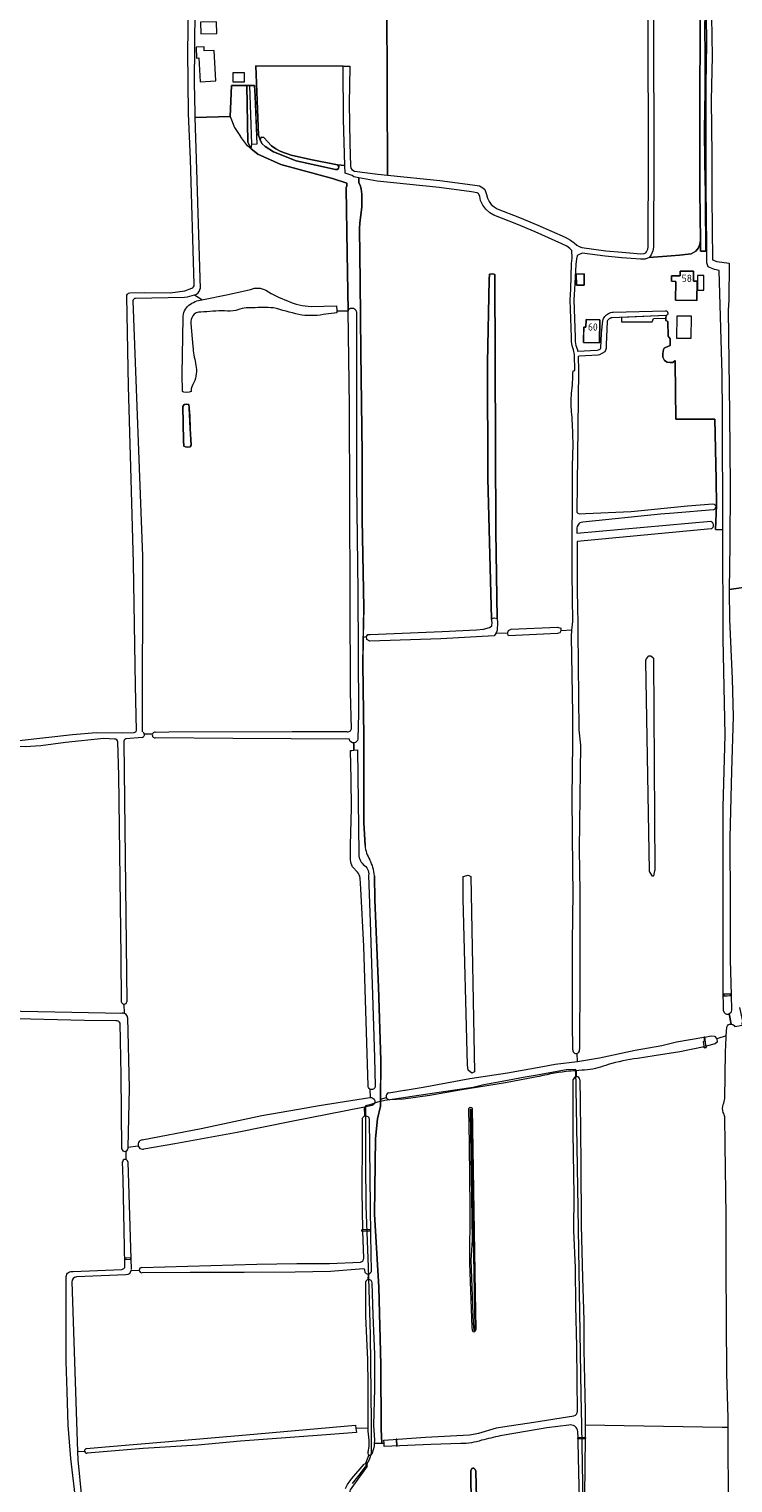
# Model space of a CAD drawing. Header units: metres. Extents: x 209813 to 223847, y 571801 to 587119.
# Tile 646 of 656: x 217179 to 217569, y 582618 to 583421. Entities that reach past the tile are written whole.
import ezdxf
from ezdxf.enums import TextEntityAlignment as Align

# ---------------------------------------------------------------- set-up
doc = ezdxf.new("R2010")
doc.units = ezdxf.units.M
doc.layers.add('100', color=20, linetype='Continuous', lineweight=15, true_color=0xf34730)
for name, color, linetype, lineweight in [('B-RO-GR-GRAS-GV', 8, 'Continuous', 0), ('B-RO-GR-HOUTWAL-GV', 8, 'Continuous', 0), ('B-RO-KW-KUNSTWERK_STUW-GV', 8, 'Continuous', 0), ('B-RO-OG-BEBOUWING-GV', 8, 'Continuous', 0), ('B-RO-OG-BEBOUWING-T18', 8, 'Continuous', 0), ('B-RO-OG-TERREIN_ERF-GV', 8, 'Continuous', 0), ('B-RO-OG-WATER_GREPPEL-GV', 8, 'Continuous', 0), ('B-RO-VH-ONVERHARD-GV', 8, 'Continuous', 0), ('B-RO-VH-VERHARDING_HALFVERHARDING-GV', 8, 'Continuous', 0)]:
    doc.layers.add(name, color=color, linetype=linetype, lineweight=lineweight)
doc.styles.add('NLCS-ISO-M200-T18', font='txt', dxfattribs={"height": 0.36})

msp = doc.modelspace()

# ---------------------------------------------------------------- linework, layer by layer
at = {"layer": '100', "flags": 128}
msp.add_lwpolyline([(217486.529, 582563.185), (217484.94, 582649.561), (217484.634, 582666.22), (217482.384, 582803.811), (217481.758, 582846.052), (217476.615, 582846.004), (217459.19, 582842.843), (217453.687, 582841.845), (217440.986, 582839.541), (217430.89, 582837.709), (217424.971, 582836.111), (217408.56, 582833.701), (217391.23, 582831.155), (217381.498, 582829.726), (217376.149, 582828.94), (217371.983, 582828.053), (217367.822, 582826.667), (217365.338, 582825.96), (217365.474, 582795.296), (217365.633, 582770.69), (217366.491, 582746.446), (217366.797, 582737.067), (217368.023, 582699.565), (217368.475, 582650.818), (217368.475, 582633.872), (217367.327, 582630.254), (217365.209, 582626.547), (217361.724, 582621.892), (217358.028, 582617.326)], dxfattribs=at)
at = {"layer": 'B-RO-GR-GRAS-GV', "flags": 128}
for points in [[(217270.684, 583280.06), (217268.529, 583349.364), (217267.551, 583374.656), (217267.046, 583409.037), (217267.53, 583431.82), (217267.243, 583444.466), (217267.243, 583476.754), (217266.765, 583477.04), (217237.105, 583488.357), (217235.941, 583488.853)], [(217377.12, 583436.354), (217377.519, 583340.609), (217406.513, 583337.625), (217424.637, 583335.268), (217428.476, 583334.649), (217430.36, 583333.617), (217431.367, 583332.587), (217432.369, 583329.829), (217432.834, 583327.895), (217433.696, 583325.998), (217434.856, 583324.394), (217436.506, 583322.986), (217438.252, 583321.909), (217450.477, 583317.177), (217460.755, 583312.891), (217475.789, 583306.21), (217478.815, 583304.64), (217480.866, 583303.135), (217482.315, 583301.829), (217483.595, 583301.013), (217484.938, 583300.562), (217498.315, 583298.713), (217507.366, 583297.879), (217517.616, 583297.116), (217519.429, 583297.152), (217520.386, 583297.545), (217520.8, 583298.094), (217521.474, 583299.559), (217521.686, 583300.879), (217521.649, 583315.833), (217521.897, 583336.675), (217521.738, 583435.651)], [(217556.961, 583431.18), (217553.507, 583431.704), (217553.126, 583423.373), (217553.242, 583405.387), (217553.148, 583387.077), (217552.933, 583365.583), (217553.135, 583347.6), (217553.389, 583330.369), (217553.395, 583316.529), (217553.535, 583307.785), (217553.519, 583298.554), (217554.176, 583298.548), (217554.187, 583301.585), (217553.72, 583333.517), (217553.774, 583351.636), (217553.745, 583372.267), (217553.814, 583390.753), (217554.188, 583413.083), (217553.965, 583429.116), (217554.247, 583430.444), (217555.521, 583430.741), (217556.81, 583430.241)], [(217556.799, 583428.164), (217557.025, 583406.049), (217556.488, 583382.047), (217556.972, 583351.626), (217556.842, 583328.303), (217557.251, 583293.797), (217559.705, 583292.724), (217566.547, 583291.876), (217566.23, 583271.477), (217565.912, 583265.841), (217566.62, 583208.783), (217566.98, 583168.509), (217566.827, 583136.382), (217566.557, 583111.446), (217579.299, 583113.353)], [(217302.168, 583355.057), (217300.382, 583358.695), (217299.75, 583390.192), (217291.336, 583390.192), (217290.589, 583373.013), (217292.974, 583366.831), (217296.281, 583362.002)], [(217290.589, 583373.013), (217271.005, 583372.335), (217271.764, 583349.489), (217273.866, 583277.685)], [(217355.074, 583334.234), (217355.141, 583336.192), (217347.133, 583338.709), (217318.476, 583346.371), (217305.872, 583352.08), (217300.184, 583356.711), (217296.281, 583362.002)], [(217479.34, 583291.771), (217479.7, 583294.679), (217479.573, 583298.915), (217478.338, 583300.029), (217476.698, 583301.232), (217474.055, 583302.603), (217459.172, 583309.217), (217449.046, 583313.44), (217436.408, 583318.347), (217434.144, 583319.743), (217431.895, 583321.662), (217430.22, 583323.978), (217429.034, 583326.589), (217428.533, 583328.675), (217427.905, 583330.401), (217427.159, 583330.81), (217424.061, 583331.309), (217406.05, 583333.652), (217371.796, 583337.176), (217361.725, 583339.065), (217361.761, 583336.361), (217362.473, 583335.034), (217363.029, 583333.01), (217363.347, 583330.033), (217363.386, 583322.77), (217362.196, 583314.198), (217362.101, 583310.82), (217362.47, 583281.818), (217362.793, 583242.759), (217363.51, 583186.43), (217363.589, 583150.262), (217364.449, 583101.42), (217364.152, 583085.123), (217365.941, 583085.498), (217366.735, 583086.688), (217368.058, 583086.688), (217407.746, 583088.276), (217426.796, 583089.202), (217430.735, 583089.596), (217434.045, 583090.544), (217435.236, 583091.418), (217435.395, 583093.17), (217435.13, 583095.287), (217433.013, 583173.095), (217432.855, 583236.912), (217433.728, 583282.632), (217434.045, 583285.807), (217435.871, 583286.046), (217436.903, 583285.649), (217437.538, 583143.488), (217438.173, 583095.419), (217438.305, 583093.17), (217438.173, 583088.805), (217437.511, 583087.217)], [(217355.241, 583297.363), (217354.659, 583333.09)], [(217335.428, 583267.954), (217349.371, 583268.263), (217349.542, 583265.547), (217355.733, 583265.519), (217355.241, 583297.363)], [(217480.173, 583232.338), (217481.128, 583232.477), (217480.919, 583241.31), (217480.5, 583243.948), (217479.664, 583246.249), (217479.329, 583248.51), (217479.231, 583250.921), (217478.529, 583271.697), (217478.888, 583277.498), (217479.34, 583291.771)], [(217238.776, 583033.608), (217238.132, 583058.467), (217237.124, 583126.129), (217235.739, 583172.638), (217234.277, 583223.835), (217233.407, 583273.395)], [(217235.018, 583275.522), (217243.085, 583275.704), (217257.283, 583275.506), (217265.51, 583276.576), (217269.41, 583278.045)], [(217236.678, 583271.122), (217242.092, 583129.86), (217241.923, 583032.749)], [(217265.293, 583272.958), (217238.199, 583272.372)], [(217274.902, 583271.691), (217270.757, 583274.261)], [(217274.902, 583271.691), (217289.363, 583274.616), (217301.872, 583277.397)], [(217349.542, 583265.547), (217349.597, 583264.52), (217341.922, 583263.471)], [(217357.642, 583034.468), (217357.06, 583054.724), (217356.547, 583212.793), (217355.733, 583265.519)], [(217531.612, 583262.92), (217501.544, 583261.656), (217501.256, 583261.617), (217500.974, 583261.549), (217500.699, 583261.455), (217500.436, 583261.333), (217500.185, 583261.186), (217499.951, 583261.015), (217499.734, 583260.822), (217499.538, 583260.608), (217499.363, 583260.376), (217499.213, 583260.128), (217499.088, 583259.866), (217498.989, 583259.593), (217498.412, 583246.875), (217498.403, 583244.763), (217497.699, 583242.957), (217496.171, 583241.955), (217494.825, 583241.302), (217493.802, 583241.059), (217483.762, 583240.471), (217483.037, 583240.357), (217483.222, 583232.527), (217482.319, 583154.316), (217482.795, 583153.76), (217483.668, 583153.284), (217487.042, 583153.522), (217512.228, 583154.631), (217543.416, 583157.65), (217557.398, 583158.887), (217558.135, 583158.635), (217558.532, 583158.317), (217558.969, 583157.841), (217559.466, 583157.881), (217559.343, 583172.364), (217558.598, 583205.6), (217537.067, 583205.712), (217536.723, 583236.952), (217536.648, 583238.043), (217536.431, 583237.978), (217535.373, 583236.92), (217533.851, 583236.92), (217532.264, 583237.185), (217530.676, 583238.044), (217529.75, 583239.963), (217529.75, 583242.013), (217530.213, 583244.13), (217530.61, 583244.858), (217531.289, 583245.31), (217533.863, 583246.403), (217533.843, 583250.003), (217532.851, 583251.591), (217532.653, 583259.594), (217531.396, 583260.123), (217531.404, 583261.526)], [(217269.014, 583222.351), (217268.962, 583220.889), (217267.882, 583220.521), (217266.347, 583220.415), (217264.972, 583220.626), (217264.195, 583221.001), (217264.081, 583230.532), (217264.536, 583261.663)], [(217268.796, 583258.535), (217269.904, 583245.744)], [(217479.577, 583088.935), (217480.073, 583093.819), (217479.649, 583120.378), (217479.859, 583179.757), (217480.139, 583191.393), (217479.815, 583203.224)], [(217558.969, 583157.841), (217559.088, 583157.246), (217559.008, 583156.611), (217558.651, 583156.055), (217558.373, 583155.738), (217557.867, 583155.587), (217535.901, 583153.622), (217528.609, 583153.078), (217485.605, 583148.789), (217484.7, 583148.601), (217483.906, 583148.283), (217483.311, 583147.727), (217482.914, 583147.172), (217482.478, 583146.378), (217482.334, 583145.606), (217482.348, 583142.68), (217556.302, 583149.187), (217556.515, 583149.084), (217556.718, 583148.959), (217556.907, 583148.816), (217557.08, 583148.654), (217557.237, 583148.475), (217557.375, 583148.282), (217557.493, 583148.076), (217557.589, 583147.859), (217557.664, 583147.634), (217557.715, 583147.402), (217557.744, 583147.166), (217557.748, 583146.929), (217557.728, 583146.692), (217557.685, 583146.458), (217557.619, 583146.23), (217557.531, 583146.01), (217557.42, 583145.8), (217557.29, 583145.602), (217557.14, 583145.418), (217556.972, 583145.249), (217556.789, 583145.099), (217556.591, 583144.967), (217482.369, 583137.987), (217482.516, 583106.54), (217482.613, 583106.059), (217483.283, 583033.949), (217484.367, 583025.332), (217483.529, 582967.981), (217483.834, 582944.252), (217483.885, 582897.958), (217483.724, 582857.315)], [(217564.915, 582864.709), (217565.142, 582869.573), (217565.537, 582870.241), (217566.018, 582870.749), (217566.62, 582871.113), (217567.539, 582871.271), (217566.573, 582876.822), (217565.926, 582876.561), (217565.133, 582876.561), (217564.418, 582876.815), (217563.878, 582877.386), (217563.42, 582878.825), (217563.181, 582891.078), (217563.163, 582924.656), (217563.182, 582991.199), (217564.375, 583031.19), (217563.182, 583084.084), (217563.012, 583144.429), (217559.013, 583144.562), (217559.466, 583157.881)], [(217479.955, 582957.178), (217479.751, 582996.067), (217480.009, 583026.773), (217480.013, 583042.96), (217479.23, 583085.511), (217479.577, 583088.935), (217473.495, 583088.639), (217472.939, 583087.449), (217471.51, 583087.217), (217444.391, 583085.815), (217443.902, 583087.32), (217437.511, 583087.217), (217436.485, 583085.839), (217407.037, 583084.172), (217367.794, 583082.984), (217366.074, 583083.778), (217365.941, 583085.498)], [(217443.902, 583087.32), (217444.443, 583088.878), (217445.978, 583089.466), (217471.51, 583090.657), (217473.362, 583090.128), (217473.495, 583088.639)], [(217364.152, 583085.123), (217363.883, 583070.362), (217364.407, 583029.957), (217364.551, 582982.5), (217365.173, 582969.904)], [(217226.622, 583028.772), (217220.705, 583029.136), (217199.564, 583026.974), (217185.872, 583025.069), (217177.085, 583024.415), (217166.397, 583024.617), (217161.043, 583023.923), (217152.712, 583021.234), (217137.663, 583017.035)], [(217140.189, 583022.162), (217157.914, 583026.903), (217173.814, 583028.036), (217203.433, 583031.269), (217216.515, 583032.334), (217230.97, 583032.233), (217237.414, 583032.457)], [(217241.937, 583029.735), (217232.761, 583028.912)], [(217243.042, 583031.721), (217247.648, 583031.753)], [(217356.49, 583028.735), (217291.94, 583029.198), (217249.129, 583029.419)], [(217249.157, 583032.62), (217256.643, 583032.787), (217324.811, 583032.982), (217355.022, 583032.911)], [(217230.414, 582883.411), (217230.354, 582908.636), (217229.003, 583008.637), (217228.331, 583027.245)], [(217231.792, 583027.094), (217233.399, 582883.592)], [(217357.174, 582961.962), (217357.08, 582970.1), (217357.568, 582990.535), (217357.38, 583006.685), (217357.067, 583022.504), (217357.911, 583022.539)], [(217357.911, 583022.539), (217358.958, 583022.632), (217359.016, 583026.698)], [(217360.89, 582955.302), (217358.196, 582958.11)], [(217479.977, 582856.934), (217479.823, 582871.996), (217479.929, 582916.79), (217480.261, 582943.791), (217479.971, 582956.938)], [(217366.858, 582837.17), (217364.529, 582914.258), (217362.867, 582945.988), (217362.418, 582951.959)], [(217370.319, 582953.238), (217370.626, 582940.007), (217372.554, 582891.682), (217373.87, 582851.121), (217373.716, 582829.78), (217376.925, 582830.561)], [(217142.069, 582879.077), (217146.585, 582878.973), (217231.07, 582877.239)], [(217232.078, 582877.1), (217231.926, 582882.209)], [(217227.345, 582873.093), (217209.931, 582873.295), (217142.442, 582874.949)], [(217230.547, 582802.182), (217230.308, 582842.96), (217229.717, 582871.675)], [(217233.808, 582874.798), (217234.63, 582835.829), (217233.979, 582802.922)], [(217482.604, 582850.619), (217484.762, 582850.833), (217494.8, 582852.586), (217514.589, 582856.735), (217529.357, 582859.394), (217537.331, 582861.485), (217552.557, 582864.045), (217552.959, 582864.071), (217556.625, 582864.678), (217558.453, 582864.555), (217559.774, 582863.166)], [(217564.876, 582863.874), (217564.915, 582864.709), (217559.774, 582863.166), (217559.829, 582861.274), (217558.754, 582860.245), (217553.698, 582858.935), (217553.801, 582858.212), (217552.733, 582858.058), (217552.647, 582858.662), (217539.293, 582855.847), (217525.027, 582853.612), (217515.868, 582852.264)], [(217564.021, 582830.123), (217564.491, 582855.631), (217564.876, 582863.874)], [(217378.318, 582833.256), (217386.951, 582834.617), (217387.388, 582834.739), (217397.198, 582836.35), (217423.155, 582841.127), (217443.932, 582844.227), (217463.406, 582847.793), (217470.257, 582849.149), (217482.604, 582850.619), (217482.351, 582855.007)], [(217481.833, 582845.445), (217481.958, 582842.139)], [(217459.224, 582841.799), (217442.851, 582838.829), (217417.472, 582834.674), (217400.926, 582831.687), (217386.355, 582829.795), (217378.841, 582829.4)], [(217482.568, 582657.248), (217482.466, 582674.253), (217482.237, 582692.925), (217481.68, 582715.5), (217481.456, 582736.538), (217480.62, 582757.155), (217480.705, 582776.819), (217480.237, 582810.873), (217480.309, 582840.554)], [(217483.91, 582840.487), (217484.137, 582828.519), (217484.439, 582794.607), (217484.566, 582760.034), (217485.368, 582730.943), (217486.104, 582707.486), (217486.066, 582691.401), (217486.822, 582657.352), (217486.878, 582649.543)], [(217241.935, 582807.277), (217274.532, 582813.441), (217307.99, 582820.636), (217328.269, 582824.176), (217339.747, 582826.306), (217367.705, 582830.672)], [(217373.716, 582829.78), (217373.688, 582825.847), (217372.079, 582818.831), (217370.954, 582808.054), (217370.405, 582766.09), (217372.732, 582725.788), (217373.775, 582682.771), (217374.08, 582647.205), (217374.46, 582639.514), (217375.667, 582639.578), (217375.593, 582641.284), (217398.482, 582642.834), (217422.834, 582644.2), (217428.106, 582645.105), (217437.79, 582647.97), (217442.406, 582648.721), (217458.391, 582651.171), (217480.653, 582654.664)], [(217364.969, 582820.458), (217364.8, 582825.368), (217324.473, 582817.329), (217294.363, 582811.261), (217259.984, 582805.098), (217242.779, 582802.115)], [(217422.873, 582804.101), (217422.899, 582805.088), (217422.599, 582824.376)], [(217424.363, 582824.692), (217425.991, 582722.699), (217426.451, 582702.75), (217426.286, 582701.903), (217426.101, 582701.375), (217425.747, 582701.032), (217425.306, 582700.979), (217425.02, 582701.017), (217424.554, 582701.769), (217424.302, 582703.668), (217423.105, 582739.026), (217423.203, 582769.675), (217422.873, 582804.101)], [(217364.421, 582741.835), (217363.921, 582756.811), (217363.449, 582756.807), (217363.443, 582757.482), (217363.907, 582757.486), (217363.45, 582779.116), (217363.688, 582807.401), (217363.759, 582819.224)], [(217565.99, 582648.126), (217565.966, 582653.565), (217565.206, 582678.143), (217564.991, 582707.38), (217564.895, 582736.808), (217564.883, 582765.419), (217564.276, 582804.409), (217564.131, 582819.905)], [(217232.805, 582800.896), (217232.794, 582796.376)], [(217239.731, 582803.764), (217233.979, 582802.922), (217233.965, 582802.236)], [(217232.275, 582738.118), (217231.916, 582757.261), (217231.333, 582785.41), (217230.979, 582794.989)], [(217233.96, 582795.056), (217235.75, 582735.581)], [(217203.804, 582734.466), (217230.586, 582735.624)], [(217232.916, 582732.657), (217205.476, 582731.469)], [(217240.292, 582735.002), (217235.691, 582734.759)], [(217241.637, 582736.718), (217305.371, 582738.449), (217327.34, 582738.819), (217345.468, 582738.847), (217362.566, 582739.622)], [(217364.294, 582735.973), (217345.96, 582734.471), (217326.538, 582733.999), (217298.286, 582733.927), (217268.507, 582733.916), (217241.784, 582733.698)], [(217365.152, 582733.87), (217365.037, 582735.333)], [(217366.872, 582730.032), (217366.969, 582732.96)], [(217205.18, 582508.67), (217205.727, 582514.458), (217206.34, 582527.94), (217206.731, 582560.978), (217207.22, 582585.071), (217206.664, 582593.002), (217205.141, 582607.643), (217202.371, 582630.986), (217200.91, 582649.536), (217200.334, 582668.039), (217199.931, 582684.672), (217199.826, 582715.194), (217199.817, 582731.607)], [(217203.03, 582728.716), (217206.159, 582634.897), (217210.028, 582635.11)], [(217366.896, 582647.88), (217366.848, 582654.096), (217366.773, 582672.034), (217366.683, 582685.83), (217366.091, 582697.421), (217365.649, 582709.975), (217365.593, 582728.116)], [(217211.177, 582636.615), (217221.623, 582637.472), (217254.482, 582640.343), (217299.429, 582644.121), (217359.808, 582649.503), (217360.082, 582647.67)], [(217366.779, 582634.734), (217367.328, 582637.787), (217367.439, 582641.209), (217366.909, 582646.219), (217366.896, 582647.88), (217360.082, 582647.67), (217360.402, 582645.532), (217341.244, 582643.915), (217296.266, 582640.67), (217272.653, 582638.382), (217242.485, 582636.547), (217211.472, 582633.982)], [(217477.849, 582649.486), (217465.679, 582647.97)], [(217486.857, 582516.925), (217485.616, 582553.15), (217485.023, 582571.447), (217484.549, 582591.308), (217483.798, 582609.17), (217483.407, 582623.387), (217483.052, 582640.389), (217482.988, 582641.985), (217482.826, 582641.981), (217482.815, 582642.44), (217482.97, 582642.444), (217482.831, 582645.919)], [(217567.212, 582536.219), (217567.402, 582539.464), (217566.582, 582555.835), (217566.196, 582601.758), (217565.99, 582648.126), (217562.594, 582648.163), (217486.878, 582649.543), (217486.786, 582642.535), (217487.02, 582642.541), (217487.031, 582642.082), (217486.782, 582642.076)], [(217374.46, 582639.514), (217370.251, 582639.291), (217370.223, 582638.12), (217369.901, 582636.325), (217368.855, 582633.512)], [(217418.099, 582639.333), (217401.461, 582638.736), (217375.763, 582637.706), (217375.667, 582639.578)], [(217486.782, 582642.076), (217486.673, 582627.34), (217486.581, 582609.465), (217487.716, 582560.284), (217488.784, 582518.115)], [(217206.159, 582634.897), (217206.308, 582630.41), (217210.325, 582589.048), (217210.254, 582571.132), (217209.892, 582548.172), (217208.865, 582522.981), (217207.726, 582507.64)], [(217357.918, 582619.966), (217364.632, 582627.99)], [(217367.251, 582633.08), (217365.399, 582628.365)], [(217366.282, 582626.791), (217356.941, 582613.791), (217356.787, 582613.089), (217356.736, 582611.073), (217356.506, 582588.855), (217358.359, 582554.391), (217359.323, 582534.764), (217359.794, 582516.363), (217359.809, 582498.263), (217360.208, 582489.795)], [(217425.218, 582510.568), (217424.158, 582565.468), (217423.609, 582624.339), (217424.223, 582625.458), (217424.719, 582625.779), (217425.318, 582625.766), (217425.984, 582625), (217426.365, 582624.125), (217429.051, 582520.665), (217429.006, 582510.38)]]:
    msp.add_lwpolyline(points, dxfattribs=at)
for points in [[(217550.374, 583428.891), (217547.662, 583431.484), (217547.715, 583432.383), (217541.524, 583433.336), (217524.738, 583435.64), (217524.897, 583336.66), (217524.649, 583315.819), (217524.687, 583300.644), (217524.371, 583298.677), (217523.39, 583296.545), (217522.286, 583295.083), (217534.352, 583295.988), (217539.048, 583296.253), (217543.877, 583296.947), (217545.53, 583296.98), (217547.978, 583298.436), (217549.565, 583300.321), (217550.293, 583302.404), (217550.653, 583304.389), (217550.255, 583331.736), (217550.287, 583373.865)], [(217354.046, 583345.796), (217353.235, 583371.528), (217353.078, 583400.839), (217304.749, 583400.929), (217306.237, 583362.654), (217307.178, 583360.086), (217307.728, 583361.511), (217309.071, 583361.317), (217313.348, 583356.837), (217315.802, 583355.027), (217318.598, 583353.613), (217324.348, 583351.506), (217334.922, 583349.271), (217349.905, 583346.291)], [(217531.404, 583261.526), (217531.612, 583262.92), (217506.984, 583261.88), (217506.988, 583259.483), (217523.863, 583259.542), (217524.591, 583261.328)], [(217265.818, 583190.284), (217265.004, 583190.675), (217264.824, 583193.826), (217264.295, 583212.615), (217265.104, 583213.7), (217266.453, 583213.858), (217267.723, 583213.8), (217268.164, 583207.516), (217268.376, 583200.399), (217268.919, 583191.226), (217268.438, 583190.443), (217266.93, 583190.205)], [(217524.383, 582952.959), (217524.196, 582953.072), (217522.763, 582955.067), (217522.65, 582955.252), (217522.558, 582955.448), (217522.488, 582955.653), (217522.44, 582955.864), (217522.415, 582956.08), (217520.369, 583071.75), (217520.374, 583071.988), (217520.403, 583072.224), (217520.456, 583072.457), (217520.533, 583072.682), (217520.632, 583072.899), (217520.753, 583073.104), (217521.955, 583074.623), (217522.109, 583074.741), (217522.284, 583074.827), (217522.569, 583074.886), (217522.859, 583074.86), (217523.128, 583074.749), (217524.221, 583073.947), (217524.431, 583073.726), (217524.592, 583073.468), (217524.698, 583073.183), (217524.746, 583072.882), (217525.331, 582956.441), (217525.32, 582956.168), (217525.279, 582955.898), (217524.668, 582953.101), (217524.548, 582952.986)], [(217425.673, 582844.868), (217424.206, 582844.135), (217422.214, 582845.81), (217421.795, 582848.429), (217419.312, 582940.606), (217419.312, 582952.822), (217422.224, 582953.602), (217423.655, 582952.822)]]:
    msp.add_lwpolyline(points, close=True, dxfattribs=at)
at = {"layer": 'B-RO-GR-GRAS-GV'}
for points in [[(217354.659, 583333.09, -0.1910289), (217355.074, 583334.234)], [(217269.41, 583278.045, 0.305232), (217270.681, 583280.003)], [(217233.407, 583273.395, -0.3823625), (217235.018, 583275.522)], [(217238.199, 583272.372, 0.4031652), (217236.678, 583271.122)], [(217270.757, 583274.261, -0.0732397), (217265.293, 583272.958)], [(217267.763, 583268.677, -0.1231398), (217274.902, 583271.691)], [(217301.872, 583277.397, -0.2292345), (217310.274, 583276.893)], [(217310.274, 583276.893, 0.0589063), (217322.314, 583271.098)], [(217322.314, 583271.098, 0.1016169), (217335.428, 583267.954)], [(217264.536, 583261.663, -0.2276659), (217267.763, 583268.677)], [(217269.832, 583262.756, 0.1224929), (217268.796, 583258.535)], [(217274.29, 583264.787, 0.2660277), (217269.832, 583262.756)], [(217287.5, 583265.583, 0.0144037), (217274.29, 583264.787)], [(217293.67, 583265.736, -0.1068138), (217287.5, 583265.583)], [(217303.01, 583267.186, 0.1135787), (217293.67, 583265.736)], [(217314.444, 583267.211, 0.0244004), (217303.01, 583267.186)], [(217328.535, 583263.477, -0.002483), (217314.444, 583267.211)], [(217341.922, 583263.471, -0.0859044), (217328.535, 583263.477)], [(217269.904, 583245.744, 0.0333219), (217271.423, 583236.579)], [(217271.423, 583236.579, -0.1268016), (217271.078, 583227.106)], [(217479.357, 583219.872, 0.0247377), (217480.173, 583232.338)], [(217271.078, 583227.106, 0.0770284), (217269.014, 583222.351)], [(217479.319, 583209.786, -0.0354957), (217479.357, 583219.872)], [(217479.815, 583203.224, 0.0210252), (217479.319, 583209.786)], [(217237.414, 583032.457, 0.3276943), (217238.776, 583033.608)], [(217355.022, 583032.911, 0.4481989), (217357.642, 583034.468)], [(217228.331, 583027.245, 0.3950749), (217226.622, 583028.772)], [(217232.761, 583028.912, 0.4078293), (217231.792, 583027.094)], [(217359.016, 583026.698, -0.4028838), (217356.49, 583028.735)], [(217365.173, 582969.904, 0.1240622), (217367.844, 582961.987)], [(217358.196, 582958.11, -0.1211282), (217357.174, 582961.962)], [(217479.971, 582956.938, 0.0403912), (217479.955, 582957.178)], [(217362.418, 582951.959, 0.1216093), (217360.89, 582955.302)], [(217229.717, 582871.675, 0.3565876), (217227.345, 582873.093)], [(217515.868, 582852.264, 0.0304738), (217499.638, 582848.946)], [(217476.346, 582844.991, 0.0324057), (217459.224, 582841.799)], [(217481.833, 582845.445, 0.002639), (217476.346, 582844.991)], [(217488.072, 582845.883, 0.0032683), (217481.833, 582845.445)], [(217499.638, 582848.946, -0.0595184), (217488.072, 582845.883)], [(217367.809, 582835.32, -0.2838358), (217366.858, 582837.17)], [(217367.705, 582830.672, -0.023255), (217367.901, 582830.706)], [(217563.23, 582826.712, 0.0946999), (217564.021, 582830.123)], [(217363.759, 582819.224, -0.2496255), (217364.969, 582820.458)], [(217422.599, 582824.376, -0.8939876), (217424.363, 582824.692)], [(217563.227, 582822.277, -0.1792553), (217563.23, 582826.712)], [(217564.131, 582819.905, 0.1119486), (217563.227, 582822.277)], [(217362.566, 582739.622, 0.3247976), (217364.421, 582741.835)], [(217199.817, 582731.607, -0.4423744), (217203.804, 582734.466)], [(217230.586, 582735.624, 0.4772618), (217232.275, 582738.118)], [(217235.691, 582734.759, -0.3640662), (217232.916, 582732.657)], [(217365.037, 582735.333, 0.3836048), (217364.294, 582735.973)], [(217366.969, 582732.96, -0.3109591), (217365.152, 582733.87)], [(217205.476, 582731.469, 0.408435), (217203.03, 582728.716)], [(217365.593, 582728.116, -0.410909), (217366.872, 582730.032)], [(217480.653, 582654.664, 0.3305789), (217482.568, 582657.248)], [(217439.921, 582643.609, -0.0004806), (217429.612, 582641.132)], [(217465.679, 582647.97, 0.0045691), (217439.921, 582643.609)], [(217482.831, 582645.919, 0.4675293), (217477.849, 582649.486)], [(217429.612, 582641.132, -0.0813145), (217418.099, 582639.333)], [(217354.248, 582614.398, -0.0793519), (217357.918, 582619.966)]]:
    msp.add_lwpolyline(points, format="xyb", dxfattribs=at)
for centre, radius, start, end in [((217269.885, 583278.177), 4.012, 282.554533, 355.233833), ((217241.568, 583031.241), 1.55, 283.773036, 52.529612), ((217249.073, 583031.02), 1.603, 86.993951, 269.290164), ((217231.226, 582874.659), 2.585, 3.085225, 114.591559), ((217231.894, 582883.721), 1.512, 191.824395, 355.233833), ((217481.879, 582856.851), 1.903, 177.494681, 12.422567), ((217482.106, 582840.335), 1.81, 4.82159, 171.887339), ((217378.71, 582831.346), 1.95, 101.589405, 275.019742), ((217242.189, 582804.669), 2.62, 95.573035, 280.74932), ((217232.25, 582802.548), 1.742, 192.116277, 349.504255), ((217232.472, 582794.917), 1.494, 5.341048, 177.616916), ((217241.791, 582735.212), 1.514, 95.844708, 269.290164), ((217211.339, 582635.3), 1.325, 97.025174, 275.019742), ((217365.581, 582627.329), 0.883, 322.491702, 155.662016), ((217367.824, 582634.138), 1.203, 150.309424, 326.585943)]:
    msp.add_arc(centre, radius, start, end, dxfattribs=at)
at = {"layer": 'B-RO-GR-HOUTWAL-GV', "flags": 128}
msp.add_lwpolyline([(217437.538, 583143.488), (217436.903, 583285.649), (217435.871, 583286.046), (217434.045, 583285.807), (217433.728, 583282.632), (217432.855, 583236.912), (217433.013, 583173.095), (217435.13, 583095.287), (217436.585, 583095.816), (217438.173, 583095.419)], close=True, dxfattribs=at)
at = {"layer": 'B-RO-KW-KUNSTWERK_STUW-GV', "flags": 128}
for points in [[(217565.408, 582886.91), (217567.303, 582886.94), (217567.289, 582887.803), (217563.538, 582887.745), (217563.551, 582886.881)], [(217552.959, 582864.071), (217552.557, 582864.045), (217552.885, 582861.765), (217552.214, 582861.669), (217552.733, 582858.058), (217553.801, 582858.212)], [(217365.245, 582757.499), (217363.443, 582757.482), (217363.449, 582756.807), (217368.077, 582756.851), (217368.069, 582757.526)], [(217233.161, 582741.795), (217232.207, 582741.748), (217232.218, 582741.153), (217235.577, 582741.318), (217235.559, 582741.913)], [(217382.371, 582641.743), (217382.45, 582637.974), (217382.866, 582637.991), (217382.787, 582641.771)], [(217486.786, 582642.535), (217482.815, 582642.44), (217482.826, 582641.981), (217487.031, 582642.082), (217487.02, 582642.541)]]:
    msp.add_lwpolyline(points, close=True, dxfattribs=at)
at = {"layer": 'B-RO-OG-BEBOUWING-GV', "flags": 128}
for points in [[(217274.193, 583425.081), (217274.373, 583418.624), (217283.213, 583418.87), (217283.033, 583425.327)], [(217271.67, 583411.335), (217271.97, 583405.281), (217273.252, 583405.345), (217273.906, 583392.176), (217282.542, 583392.605), (217281.702, 583409.513), (217276.221, 583409.241), (217276.106, 583411.556)], [(217534.59, 583281.852), (217536.936, 583281.842), (217536.89, 583271.373), (217548.686, 583271.321), (217548.732, 583281.887), (217546.837, 583281.895), (217546.862, 583287.506), (217539.382, 583287.539), (217539.371, 583284.862), (217534.603, 583284.883)], [(217481.906, 583285.842), (217481.999, 583279.728), (217486.371, 583279.794), (217486.278, 583285.908)], [(217549.021, 583276.993), (217552.542, 583276.979), (217552.575, 583285.098), (217549.054, 583285.112)], [(217537.402, 583250.436), (217545.522, 583250.347), (217545.656, 583262.516), (217537.536, 583262.605)], [(217485.978, 583251.448), (217485.929, 583247.979), (217494.794, 583247.853), (217494.975, 583260.545), (217487.35, 583260.654), (217487.292, 583256.52), (217486.05, 583256.537)]]:
    msp.add_lwpolyline(points, close=True, dxfattribs=at)
at = {"layer": 'B-RO-OG-TERREIN_ERF-GV', "flags": 128}
msp.add_lwpolyline([(217271.092, 583432.176), (217270.704, 583391.836), (217270.929, 583374.638), (217271.005, 583372.335), (217290.589, 583373.013), (217291.336, 583390.192), (217303.985, 583390.192), (217304.352, 583384.28), (217305.167, 583363.474), (217306.237, 583362.654), (217304.749, 583400.929), (217353.078, 583400.839), (217356.741, 583400.857), (217356.741, 583400.058), (217356.436, 583380.25), (217356.639, 583358.135), (217357.103, 583345.63), (217357.298, 583344.46), (217357.882, 583343.734), (217359.312, 583342.77), (217372.27, 583341.149), (217377.519, 583340.609), (217377.12, 583436.354)], dxfattribs=at)
for points in [[(217292.248, 583391.994), (217292.281, 583397.275), (217298.375, 583397.237), (217298.342, 583391.956)], [(217554.176, 583298.548), (217550.567, 583298.583), (217550.664, 583299.327), (217550.653, 583304.389), (217550.293, 583302.404), (217549.565, 583300.321), (217547.978, 583298.436), (217545.53, 583296.98), (217543.877, 583296.947), (217539.048, 583296.253), (217534.352, 583295.988), (217522.286, 583295.083), (217520.05, 583294.164), (217517.534, 583294.114), (217507.117, 583294.889), (217497.972, 583295.732), (217485.226, 583297.494), (217482.857, 583296.219), (217482.512, 583295.863), (217482.123, 583294.354), (217481.756, 583291.106), (217480.985, 583277.381), (217480.627, 583271.602), (217481.328, 583250.862), (217481.425, 583248.491), (217481.744, 583246.337), (217482.578, 583244.039), (217482.696, 583243.302), (217493.44, 583243.74), (217494.304, 583243.957), (217494.96, 583244.281), (217495.39, 583244.571), (217495.548, 583244.878), (217495.884, 583253.218), (217496.578, 583260.051), (217496.792, 583260.684), (217497.069, 583261.293), (217497.407, 583261.87), (217497.801, 583262.41), (217498.249, 583262.907), (217498.744, 583263.356), (217499.282, 583263.753), (217499.858, 583264.093), (217500.465, 583264.372), (217501.098, 583264.589), (217501.749, 583264.74), (217502.413, 583264.825), (217531.322, 583265.572), (217531.585, 583265.537), (217531.836, 583265.452), (217532.169, 583265.236), (217532.35, 583265.042), (217532.489, 583264.816), (217532.581, 583264.567), (217532.624, 583264.173), (217532.55, 583263.783), (217532.439, 583263.542), (217532.283, 583263.328), (217531.977, 583263.074), (217531.612, 583262.92), (217531.404, 583261.526), (217531.396, 583260.123), (217532.653, 583259.594), (217532.851, 583251.591), (217533.843, 583250.003), (217533.863, 583246.403), (217531.289, 583245.31), (217530.61, 583244.858), (217530.213, 583244.13), (217529.75, 583242.013), (217529.75, 583239.963), (217530.676, 583238.044), (217532.264, 583237.185), (217533.851, 583236.92), (217535.373, 583236.92), (217536.431, 583237.978), (217536.648, 583238.043), (217536.723, 583236.952), (217537.067, 583205.712), (217558.598, 583205.6), (217559.343, 583172.364), (217559.466, 583157.881), (217559.013, 583144.562), (217563.012, 583144.429), (217562.831, 583208.682), (217562.57, 583230.524), (217561.039, 583287.836), (217558.319, 583288.419), (217554.947, 583289.892), (217554.152, 583292.148)], [(217539.382, 583287.539), (217546.862, 583287.506), (217546.837, 583281.895), (217548.732, 583281.887), (217548.686, 583271.321), (217536.89, 583271.373), (217536.936, 583281.842), (217534.59, 583281.852), (217534.603, 583284.883), (217539.371, 583284.862)], [(217486.371, 583279.794), (217481.999, 583279.728), (217481.906, 583285.842), (217486.278, 583285.908)], [(217487.35, 583260.654), (217494.975, 583260.545), (217494.794, 583247.853), (217485.929, 583247.979), (217486.05, 583256.537), (217487.292, 583256.52)]]:
    msp.add_lwpolyline(points, close=True, dxfattribs=at)
at = {"layer": 'B-RO-OG-WATER_GREPPEL-GV', "flags": 128}
for points in [[(217348.767, 583343.667), (217349.775, 583343.673), (217350.51, 583344.309), (217350.688, 583345.38), (217349.905, 583346.291), (217334.922, 583349.271), (217324.348, 583351.506), (217318.598, 583353.613), (217315.802, 583355.027), (217313.348, 583356.837), (217309.071, 583361.317), (217307.728, 583361.511), (217307.178, 583360.086), (217307.581, 583359.214), (217308.298, 583357.913), (217309.968, 583356.323), (217314.471, 583353.409), (217327.059, 583348.5)], [(217268.438, 583190.443), (217268.919, 583191.226), (217268.376, 583200.399), (217267.952, 583211.855), (217267.723, 583213.8), (217266.453, 583213.858), (217265.104, 583213.7), (217264.295, 583212.615), (217264.824, 583193.826), (217265.004, 583190.675), (217265.818, 583190.284), (217266.93, 583190.205)], [(217425.831, 582702.039), (217426.06, 582703.127), (217423.74, 582823.954), (217423.228, 582824.202), (217423.199, 582823.119), (217424.394, 582751.682), (217423.655, 582740.8), (217424.943, 582705.876), (217425.229, 582701.868)]]:
    msp.add_lwpolyline(points, close=True, dxfattribs=at)
msp.add_lwpolyline([(217429.006, 582510.38), (217429.051, 582520.665), (217426.365, 582624.125), (217425.984, 582625), (217425.318, 582625.766), (217424.719, 582625.779), (217424.223, 582625.458), (217423.609, 582624.339), (217424.158, 582565.468)], dxfattribs=at)
at = {"layer": 'B-RO-VH-ONVERHARD-GV', "flags": 128}
for points in [[(217303.985, 583390.192), (217299.75, 583390.192), (217300.382, 583358.695), (217302.168, 583355.057), (217302.602, 583357.744), (217301.332, 583390.192)], [(217302.602, 583357.744), (217305.387, 583357.853), (217304.352, 583384.28), (217303.985, 583390.192)], [(217349.905, 583346.291), (217350.688, 583345.38), (217350.51, 583344.309), (217349.775, 583343.673), (217348.767, 583343.667), (217327.059, 583348.5), (217314.471, 583353.409), (217309.968, 583356.323), (217308.298, 583357.913), (217307.581, 583359.214), (217307.178, 583360.086), (217306.237, 583362.654), (217305.167, 583363.474)], [(217302.168, 583355.057), (217305.872, 583352.08), (217318.476, 583346.371), (217347.133, 583338.709), (217355.141, 583336.192), (217355.074, 583334.234)], [(217365.173, 582969.904), (217364.551, 582982.5), (217364.407, 583029.957), (217363.883, 583070.362), (217364.449, 583101.42), (217363.589, 583150.262), (217363.51, 583186.43), (217362.793, 583242.759), (217362.47, 583281.818), (217362.101, 583310.82), (217362.196, 583314.198), (217363.386, 583322.77), (217363.347, 583330.033), (217363.029, 583333.01), (217362.473, 583335.034), (217361.761, 583336.361), (217361.725, 583339.065), (217358.946, 583339.586), (217357.93, 583340.316), (217354.106, 583341.681), (217354.046, 583345.796), (217349.905, 583346.291)], [(217354.659, 583333.09), (217355.241, 583297.363), (217355.733, 583265.519), (217355.822, 583265.734), (217355.932, 583265.939), (217356.062, 583266.133), (217356.21, 583266.312), (217356.375, 583266.476), (217356.556, 583266.623), (217356.75, 583266.752), (217356.956, 583266.86), (217357.172, 583266.948), (217357.395, 583267.013), (217357.624, 583267.057), (217357.856, 583267.077), (217358.089, 583267.075), (217358.32, 583267.049), (217358.548, 583267.001), (217358.77, 583266.93), (217358.984, 583266.838), (217359.187, 583266.725), (217359.379, 583266.593), (217359.556, 583266.442), (217359.718, 583266.274), (217359.862, 583266.092), (217359.988, 583265.895), (217360.093, 583265.688), (217360.334, 583265.071), (217360.348, 583169.862), (217361.121, 583110.29), (217361.514, 583042.923), (217361.138, 583028.786)], [(217574.472, 583112.496), (217566.557, 583111.446), (217566.549, 583110.724), (217566.751, 583094.828), (217568.105, 583062.155), (217568.709, 583041.352), (217567.827, 583011.119), (217566.959, 582974.305), (217567.039, 582937.604), (217566.995, 582906.816), (217567.671, 582887.36)], [(217359.016, 583026.698), (217358.958, 583022.632), (217360.942, 583022.809), (217361.739, 582965.759)], [(217367.12, 582953.449), (217368.028, 582927.835), (217370.414, 582852.755), (217370.813, 582836.996)], [(217368.831, 582728.25), (217369.38, 582710.339), (217370.37, 582688.732), (217370.337, 582669.591), (217369.861, 582649.468), (217370.298, 582641.206), (217370.251, 582639.291), (217374.46, 582639.514), (217374.08, 582647.205), (217373.775, 582682.771), (217372.732, 582725.788), (217370.405, 582766.09), (217370.954, 582808.054), (217372.079, 582818.831), (217373.688, 582825.847), (217373.87, 582851.121), (217372.554, 582891.682), (217370.626, 582940.007), (217370.319, 582953.238)], [(217567.671, 582887.36), (217567.726, 582878.852), (217567.641, 582878.18), (217567.355, 582877.529), (217566.926, 582877.037), (217566.573, 582876.822), (217567.539, 582871.271), (217568.604, 582870.981), (217569.212, 582870.478), (217569.634, 582869.902), (217573.963, 582870.58), (217573.693, 582871.593), (217574.022, 582872.82), (217572.324, 582880.482)], [(217367.809, 582835.32), (217367.901, 582830.706)], [(217369.104, 582826.226), (217364.8, 582825.368), (217364.969, 582820.458)], [(217367.358, 582818.764), (217368.105, 582754.414), (217368.5, 582734.511)]]:
    msp.add_lwpolyline(points, dxfattribs=at)
at = {"layer": 'B-RO-VH-ONVERHARD-GV'}
for points in [[(217361.138, 583028.786, -0.3591371), (217359.016, 583026.698)], [(217361.739, 582965.759, 0.2453559), (217364.186, 582959.528)], [(217364.186, 582959.528, -0.2781012), (217367.12, 582953.449)], [(217370.319, 582953.238, 0.0982425), (217367.844, 582961.987)], [(217370.813, 582836.996, -0.5806401), (217367.809, 582835.32)], [(217367.901, 582830.706, -0.8733958), (217369.104, 582826.226)], [(217364.969, 582820.458, -0.496773), (217367.358, 582818.764)], [(217368.5, 582734.511, -0.339371), (217366.969, 582732.96)], [(217366.872, 582730.032, -0.5086247), (217368.831, 582728.25)]]:
    msp.add_lwpolyline(points, format="xyb", dxfattribs=at)
at = {"layer": 'B-RO-VH-VERHARDING_HALFVERHARDING-GV', "flags": 128}
msp.add_lwpolyline([(217550.374, 583428.891), (217550.287, 583373.865), (217550.255, 583331.736), (217550.653, 583304.389), (217550.664, 583299.327), (217550.567, 583298.583), (217553.519, 583298.554), (217553.535, 583307.785), (217553.395, 583316.529), (217553.389, 583330.369), (217553.135, 583347.6), (217552.933, 583365.583), (217553.148, 583387.077), (217553.242, 583405.387), (217553.126, 583423.373), (217553.507, 583431.704), (217553.915, 583432.592), (217550.225, 583433.21)], close=True, dxfattribs=at)

# ---------------------------------------------------------------- texts
at = {"layer": 'B-RO-OG-BEBOUWING-T18', "style": 'NLCS-ISO-M200-T18'}
for s, rotation, p in [('58', 359.7, (217543.104, 583283.523)), ('60', 359.2, (217491.105, 583256.6))]:
    msp.add_text(s, height=4, rotation=rotation, dxfattribs=at).set_placement(p, align=Align.MIDDLE)

doc.saveas('drawing.dxf')
